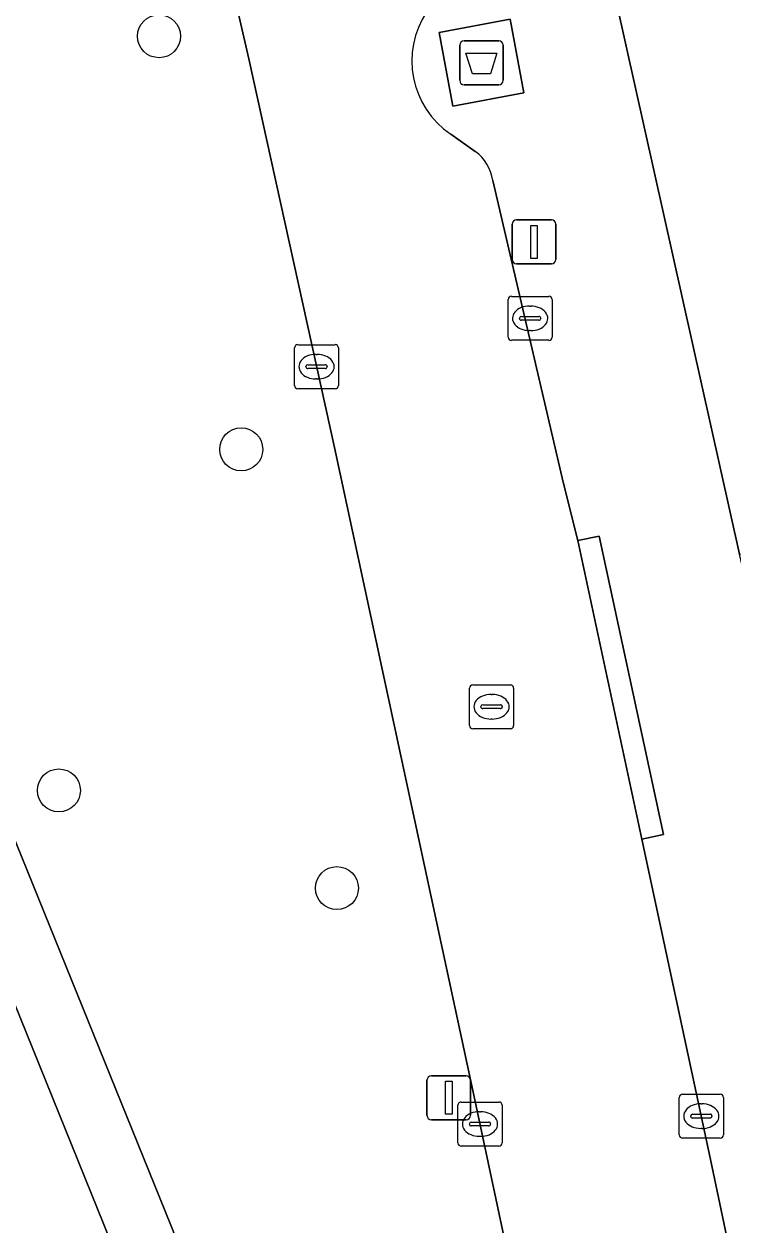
# Model space of a CAD drawing. Extents: x 160030 to 160839, y 385325 to 386450.
# Drawn here: x 160670.34 to 160686.46, y 385679.75 to 385707.05 of the extents above; entities that cross this region are included whole.
import ezdxf

# ---------------------------------------------------------------- set-up
doc = ezdxf.new("R2010")
doc.units = 0
for name, color, linetype in [('IMGEO_Afval_apart_plaats', 7, 'Continuous'), ('IMGEO_Boom', 7, 'Continuous'), ('IMGEO_Groenvoorziening', 7, 'Continuous'), ('IMGEO_Kolk', 7, 'Continuous'), ('IMGEO_Lichtmast', 7, 'Continuous'), ('IMGEO_Rijbaan_lokaal_open', 7, 'Continuous'), ('IMGEO_Rioolput', 7, 'Continuous'), ('IMGEO_Voetpad_gesloten', 7, 'Continuous'), ('IMGEO_Voetpad_open', 7, 'Continuous')]:
    doc.layers.add(name, color=color, linetype=linetype)

msp = doc.modelspace()

# ---------------------------------------------------------------- linework, layer by layer
at = {"layer": 'IMGEO_Afval_apart_plaats'}
for p, q in [((160680.246, 385705.773), (160680.246, 385706.573)), ((160680.246, 385706.573), (160680.246, 385705.773)), ((160680.346, 385706.673), (160681.136, 385706.673)), ((160681.136, 385706.673), (160680.346, 385706.673)), ((160681.236, 385706.573), (160681.236, 385705.773)), ((160681.236, 385705.773), (160681.236, 385706.573)), ((160681.136, 385705.673), (160680.346, 385705.673)), ((160680.346, 385705.673), (160681.136, 385705.673))]:
    msp.add_line(p, q, dxfattribs=at)
msp.add_lwpolyline([(160680.389, 385706.387), (160681.093, 385706.387), (160680.944, 385705.917), (160680.538, 385705.917), (160680.389, 385706.387)], dxfattribs=at)
for centre, start, end in [((160680.346, 385706.573), 90, 180), ((160680.346, 385706.573), 90, 180), ((160681.136, 385706.573), 0, 90), ((160681.136, 385706.573), 360, 90), ((160680.346, 385705.773), 180, 270), ((160680.346, 385705.773), 180, 270), ((160681.136, 385705.773), 270, 0), ((160681.136, 385705.773), 270, 0)]:
    msp.add_arc(centre, 0.1, start, end, dxfattribs=at)
at = {"layer": 'IMGEO_Boom'}
for centre in [(160673.412, 385706.775), (160675.28, 385697.385), (160671.135, 385689.632), (160677.455, 385687.411)]:
    msp.add_circle(centre, 0.489, dxfattribs=at)
at = {"layer": 'IMGEO_Groenvoorziening'}
for points in [[(160692.533, 385701.29), (160739.614, 385711.868), (160740.697, 385706.808), (160741.718, 385702.039), (160741.772, 385701.797), (160746.478, 385702.821), (160741.383, 385726.239), (160736.6, 385725.195), (160682.511, 385713.385), (160686.606, 385695.006), (160692.066, 385696.105)], [(160675.452, 385706.265), (160672.767, 385717.917), (160672.236, 385720.257), (160672.168, 385720.553), (160671.575, 385720.435), (160671.465, 385721.107)], [(160657.68, 385719.337), (160664.513, 385702.372), (160683.729, 385654.933)], [(160685.66, 385655.475), (160684.394, 385661.489), (160684.992, 385661.627), (160684.532, 385663.797), (160683.353, 385669.597), (160681.741, 385677.189), (160680.547, 385682.813), (160677.399, 385697.427), (160675.452, 385706.265)]]:
    msp.add_lwpolyline(points, dxfattribs=at)
at = {"layer": 'IMGEO_Kolk'}
for p, q in [((160681.422, 385700.863), (160682.274, 385700.863)), ((160681.347, 385699.937), (160681.347, 385700.789)), ((160681.835, 385700.643), (160681.86, 385700.643)), ((160682.348, 385700.789), (160682.348, 385699.937)), ((160681.606, 385700.357), (160681.606, 385700.369)), ((160682.044, 385700.32), (160681.646, 385700.32)), ((160681.649, 385700.406), (160682.047, 385700.406)), ((160682.09, 385700.369), (160682.09, 385700.357)), ((160681.858, 385700.083), (160681.833, 385700.083)), ((160676.567, 385699.764), (160677.419, 385699.764)), ((160682.274, 385699.863), (160681.422, 385699.863)), ((160676.492, 385698.838), (160676.492, 385699.69)), ((160676.98, 385699.544), (160677.005, 385699.544)), ((160677.493, 385699.69), (160677.493, 385698.838)), ((160676.751, 385699.258), (160676.751, 385699.27)), ((160677.189, 385699.221), (160676.791, 385699.221)), ((160676.794, 385699.307), (160677.192, 385699.307)), ((160677.235, 385699.27), (160677.235, 385699.258)), ((160677.003, 385698.984), (160676.978, 385698.984)), ((160677.419, 385698.764), (160676.567, 385698.764)), ((160680.282, 385682.549), (160681.134, 385682.549)), ((160685.238, 385681.802), (160685.238, 385682.654)), ((160685.313, 385682.728), (160686.165, 385682.728)), ((160686.239, 385682.654), (160686.239, 385681.802)), ((160680.207, 385681.623), (160680.207, 385682.475)), ((160680.695, 385682.329), (160680.72, 385682.329)), ((160681.208, 385682.475), (160681.208, 385681.623)), ((160685.54, 385682.271), (160685.938, 385682.271)), ((160685.726, 385682.508), (160685.751, 385682.508)), ((160680.466, 385682.043), (160680.466, 385682.055)), ((160680.904, 385682.006), (160680.506, 385682.006)), ((160680.509, 385682.092), (160680.907, 385682.092)), ((160680.95, 385682.055), (160680.95, 385682.043)), ((160685.497, 385682.222), (160685.497, 385682.234)), ((160685.935, 385682.185), (160685.537, 385682.185)), ((160685.981, 385682.234), (160685.981, 385682.222)), ((160680.718, 385681.769), (160680.693, 385681.769)), ((160686.165, 385681.728), (160685.313, 385681.728)), ((160685.749, 385681.948), (160685.724, 385681.948)), ((160681.134, 385681.549), (160680.282, 385681.549))]:
    msp.add_line(p, q, dxfattribs=at)
for points in [[(160681.422, 385700.863), (160682.274, 385700.863)], [(160681.347, 385699.937), (160681.347, 385700.789)], [(160682.348, 385700.789), (160682.348, 385699.937)], [(160676.567, 385699.764), (160677.419, 385699.764)], [(160682.274, 385699.863), (160681.422, 385699.863)], [(160676.492, 385698.838), (160676.492, 385699.69)], [(160677.493, 385699.69), (160677.493, 385698.838)], [(160677.419, 385698.764), (160676.567, 385698.764)], [(160680.282, 385682.549), (160681.134, 385682.549)], [(160685.238, 385681.802), (160685.238, 385682.654)], [(160685.313, 385682.728), (160686.165, 385682.728)], [(160686.239, 385682.654), (160686.239, 385681.802)], [(160680.207, 385681.623), (160680.207, 385682.475)], [(160681.208, 385682.475), (160681.208, 385681.623)], [(160686.165, 385681.728), (160685.313, 385681.728)], [(160681.134, 385681.549), (160680.282, 385681.549)]]:
    msp.add_lwpolyline(points, dxfattribs=at)
for centre, radius, start, end in [((160681.424, 385700.787), 0.0765, 91.552, 178.448), ((160681.424, 385700.787), 0.0765, 91.552, 178.448), ((160682.272, 385700.787), 0.0765, 1.552, 88.448), ((160682.272, 385700.787), 0.0765, 1.552, 88.448), ((160681.646, 385700.366), 0.0403, 85.8775, 175.7526), ((160681.643, 385700.356), 0.0366, 178.938, 274.7102), ((160682.047, 385700.363), 0.043, 264.8664, 352.4533), ((160682.051, 385700.368), 0.0386, 1.7309, 96.639), ((160676.569, 385699.688), 0.0765, 91.552, 178.448), ((160676.569, 385699.688), 0.0765, 91.552, 178.448), ((160677.417, 385699.688), 0.0765, 1.552, 88.448), ((160677.417, 385699.688), 0.0765, 1.552, 88.448), ((160681.424, 385699.939), 0.0765, 181.552, 268.448), ((160681.424, 385699.939), 0.0765, 181.552, 268.448), ((160682.272, 385699.939), 0.0765, 271.552, 358.448), ((160682.272, 385699.939), 0.0765, 271.552, 358.448), ((160676.791, 385699.267), 0.0403, 85.8775, 175.7526), ((160676.788, 385699.257), 0.0366, 178.938, 274.7102), ((160677.192, 385699.264), 0.043, 264.8664, 352.4533), ((160677.196, 385699.269), 0.0386, 1.7309, 96.639), ((160676.569, 385698.84), 0.0765, 181.552, 268.448), ((160676.569, 385698.84), 0.0765, 181.552, 268.448), ((160677.417, 385698.84), 0.0765, 271.552, 358.448), ((160677.417, 385698.84), 0.0765, 271.552, 358.448), ((160680.284, 385682.473), 0.0765, 91.552, 178.448), ((160680.284, 385682.473), 0.0765, 91.552, 178.448), ((160681.132, 385682.473), 0.0765, 1.552, 88.448), ((160681.132, 385682.473), 0.0765, 1.552, 88.448), ((160685.315, 385682.652), 0.0765, 91.552, 178.448), ((160685.315, 385682.652), 0.0765, 91.552, 178.448), ((160686.163, 385682.652), 0.0765, 1.552, 88.448), ((160686.163, 385682.652), 0.0765, 1.552, 88.448), ((160685.537, 385682.231), 0.0403, 85.8775, 175.7526), ((160685.942, 385682.233), 0.0386, 1.7309, 96.639), ((160680.506, 385682.052), 0.0403, 85.8775, 175.7526), ((160680.503, 385682.042), 0.0366, 178.938, 274.7102), ((160680.907, 385682.049), 0.043, 264.8664, 352.4533), ((160680.911, 385682.054), 0.0386, 1.7309, 96.639), ((160685.534, 385682.221), 0.0366, 178.938, 274.7102), ((160685.938, 385682.228), 0.043, 264.8664, 352.4533), ((160685.315, 385681.804), 0.0765, 181.552, 268.448), ((160685.315, 385681.804), 0.0765, 181.552, 268.448), ((160686.163, 385681.804), 0.0765, 271.552, 358.448), ((160686.163, 385681.804), 0.0765, 271.552, 358.448), ((160680.284, 385681.625), 0.0765, 181.552, 268.448), ((160680.284, 385681.625), 0.0765, 181.552, 268.448), ((160681.132, 385681.625), 0.0765, 271.552, 358.448), ((160681.132, 385681.625), 0.0765, 271.552, 358.448)]:
    msp.add_arc(centre, radius, start, end, dxfattribs=at)
for centre, major_axis, ratio, start_param, end_param in [((160681.834, 385700.363), (-0.387, 0.002), 0.722429, 4.712389, 7.853982), ((160681.859, 385700.363), (-0.39, 0.002), 0.717154, 1.570796, 4.712389), ((160676.979, 385699.264), (-0.387, 0.002), 0.722429, 4.712389, 7.853982), ((160677.004, 385699.264), (-0.39, 0.002), 0.717154, 1.570796, 4.712389), ((160680.694, 385682.049), (-0.387, 0.002), 0.722429, 4.712389, 7.853982), ((160680.719, 385682.049), (-0.39, 0.002), 0.717154, 1.570796, 4.712389), ((160685.725, 385682.228), (-0.387, 0.002), 0.722429, 4.712389, 7.853982), ((160685.75, 385682.228), (-0.39, 0.002), 0.717154, 1.570796, 4.712389)]:
    msp.add_ellipse(centre, major_axis=major_axis, ratio=ratio, start_param=start_param, end_param=end_param, dxfattribs=at)
at = {"layer": 'IMGEO_Lichtmast'}
for p, q in [((160681.44, 385701.701), (160681.44, 385702.501)), ((160681.44, 385702.501), (160681.44, 385701.701)), ((160681.54, 385702.601), (160682.33, 385702.601)), ((160682.33, 385702.601), (160681.54, 385702.601)), ((160682.43, 385702.501), (160682.43, 385701.701)), ((160682.43, 385701.701), (160682.43, 385702.501)), ((160682.33, 385701.601), (160681.54, 385701.601)), ((160681.54, 385701.601), (160682.33, 385701.601)), ((160679.603, 385683.147), (160680.393, 385683.147)), ((160680.393, 385683.147), (160679.603, 385683.147)), ((160679.503, 385682.247), (160679.503, 385683.047)), ((160679.503, 385683.047), (160679.503, 385682.247)), ((160680.493, 385683.047), (160680.493, 385682.247)), ((160680.493, 385682.247), (160680.493, 385683.047)), ((160680.393, 385682.147), (160679.603, 385682.147)), ((160679.603, 385682.147), (160680.393, 385682.147))]:
    msp.add_line(p, q, dxfattribs=at)
for points in [[(160681.86, 385702.476), (160682.01, 385702.476), (160682.01, 385701.726), (160681.86, 385701.726), (160681.86, 385702.476)], [(160679.923, 385683.022), (160680.073, 385683.022), (160680.073, 385682.272), (160679.923, 385682.272), (160679.923, 385683.022)]]:
    msp.add_lwpolyline(points, dxfattribs=at)
for centre, start, end in [((160681.54, 385702.501), 90, 180), ((160681.54, 385702.501), 90, 180), ((160682.33, 385702.501), 0, 90), ((160682.33, 385702.501), 360, 90), ((160681.54, 385701.701), 180, 270), ((160681.54, 385701.701), 180, 270), ((160682.33, 385701.701), 270, 0), ((160682.33, 385701.701), 270, 0), ((160679.603, 385683.047), 90, 180), ((160679.603, 385683.047), 90, 180), ((160680.393, 385683.047), 0, 90), ((160680.393, 385683.047), 360, 90), ((160679.603, 385682.247), 180, 270), ((160679.603, 385682.247), 180, 270), ((160680.393, 385682.247), 270, 0), ((160680.393, 385682.247), 270, 0)]:
    msp.add_arc(centre, 0.1, start, end, dxfattribs=at)
at = {"layer": 'IMGEO_Rijbaan_lokaal_open'}
for points in [[(160671.935, 385721.649), (160672.168, 385720.553), (160672.236, 385720.257), (160672.767, 385717.917), (160675.452, 385706.265), (160677.399, 385697.427), (160680.547, 385682.813), (160681.741, 385677.189), (160683.353, 385669.597), (160684.532, 385663.797), (160684.992, 385661.627), (160685.179, 385660.777), (160689.129, 385661.631), (160689.683, 385662.255)], [(160680.601, 385704.157), (160680.044, 385704.549)], [(160689.852, 385662.934), (160689.287, 385665.363), (160685.918, 385681.39), (160684.387, 385688.526), (160682.93, 385695.313), (160682.595, 385696.638), (160680.996, 385703.498)]]:
    msp.add_lwpolyline(points, dxfattribs=at)
msp.add_lwpolyline([(160669.368, 385686.648), (160663.199, 385701.92), (160657.38, 385716.256), (160656.937, 385717.386), (160651.821, 385715.317), (160652.264, 385714.252), (160654.83, 385707.907), (160658.086, 385699.854), (160663.493, 385686.466), (160669.678, 385671.204), (160673.4, 385662.011), (160675.402, 385657.068), (160676.038, 385654.904), (160676.535, 385653.282), (160678.085, 385653.897), (160681.991, 385655.41), (160681.545, 385656.559), (160674.794, 385673.244)], close=True, dxfattribs=at)
for centre, radius, start, end in [((160681.177, 385706.219), 2.018, 146.4051, 235.8507), ((160680.028, 385703.366), 0.977, 7.7777, 54.0986)]:
    msp.add_arc(centre, radius, start, end, dxfattribs=at)
at = {"layer": 'IMGEO_Rioolput'}
for p, q in [((160680.471, 385691.108), (160680.471, 385691.96)), ((160680.546, 385692.034), (160681.398, 385692.034)), ((160680.959, 385691.814), (160680.984, 385691.814)), ((160681.472, 385691.96), (160681.472, 385691.108)), ((160680.73, 385691.528), (160680.73, 385691.54)), ((160680.773, 385691.577), (160681.171, 385691.577)), ((160681.214, 385691.54), (160681.214, 385691.528)), ((160681.168, 385691.491), (160680.77, 385691.491)), ((160681.398, 385691.034), (160680.546, 385691.034)), ((160680.982, 385691.254), (160680.957, 385691.254))]:
    msp.add_line(p, q, dxfattribs=at)
for points in [[(160680.471, 385691.108), (160680.471, 385691.96)], [(160680.546, 385692.034), (160681.398, 385692.034)], [(160681.472, 385691.96), (160681.472, 385691.108)], [(160681.398, 385691.034), (160680.546, 385691.034)]]:
    msp.add_lwpolyline(points, dxfattribs=at)
for centre, radius, start, end in [((160680.548, 385691.958), 0.0765, 91.552, 178.448), ((160680.548, 385691.958), 0.0765, 91.552, 178.448), ((160681.396, 385691.958), 0.0765, 1.552, 88.448), ((160681.396, 385691.958), 0.0765, 1.552, 88.448), ((160680.77, 385691.537), 0.0403, 85.8775, 175.7526), ((160681.175, 385691.539), 0.0386, 1.7309, 96.639), ((160680.767, 385691.527), 0.0366, 178.938, 274.7102), ((160681.171, 385691.534), 0.043, 264.8664, 352.4533), ((160680.548, 385691.11), 0.0765, 181.552, 268.448), ((160680.548, 385691.11), 0.0765, 181.552, 268.448), ((160681.396, 385691.11), 0.0765, 271.552, 358.448), ((160681.396, 385691.11), 0.0765, 271.552, 358.448)]:
    msp.add_arc(centre, radius, start, end, dxfattribs=at)
for centre, major_axis, ratio, start_param, end_param in [((160680.958, 385691.534), (-0.387, 0.002), 0.722429, 4.712389, 7.853982), ((160680.983, 385691.534), (-0.39, 0.002), 0.717154, 1.570796, 4.712389)]:
    msp.add_ellipse(centre, major_axis=major_axis, ratio=ratio, start_param=start_param, end_param=end_param, dxfattribs=at)
at = {"layer": 'IMGEO_Voetpad_gesloten'}
msp.add_lwpolyline([(160681.393, 385707.16), (160679.776, 385706.857), (160680.089, 385705.186), (160681.706, 385705.489)], close=True, dxfattribs=at)
at = {"layer": 'IMGEO_Voetpad_open'}
for points in [[(160683.729, 385654.933), (160664.513, 385702.372), (160657.68, 385719.337)], [(160656.498, 385718.406), (160656.937, 385717.386), (160657.38, 385716.256), (160663.199, 385701.92), (160669.368, 385686.648), (160674.794, 385673.244), (160681.545, 385656.559), (160681.991, 385655.41), (160682.593, 385653.943)], [(160695.339, 385654.015), (160691.006, 385674.252), (160690.679, 385675.907), (160688.301, 385686.654), (160687.749, 385690.139), (160686.606, 385695.006), (160682.511, 385713.385)], [(160680.044, 385704.549), (160680.601, 385704.157)], [(160680.996, 385703.498), (160682.595, 385696.638), (160682.93, 385695.313), (160683.419, 385695.415), (160684.876, 385688.628), (160684.387, 385688.526), (160685.918, 385681.39), (160689.287, 385665.363), (160689.852, 385662.934)]]:
    msp.add_lwpolyline(points, dxfattribs=at)
for points in [[(160681.393, 385707.16), (160681.706, 385705.489), (160680.089, 385705.186), (160679.776, 385706.857)], [(160684.387, 385688.526), (160684.876, 385688.628), (160683.419, 385695.415), (160682.93, 385695.313)]]:
    msp.add_lwpolyline(points, close=True, dxfattribs=at)
for centre, radius, start, end in [((160681.177, 385706.219), 2.018, 146.4051, 235.8507), ((160680.028, 385703.366), 0.977, 7.7777, 54.0986)]:
    msp.add_arc(centre, radius, start, end, dxfattribs=at)

doc.saveas('drawing.dxf')
